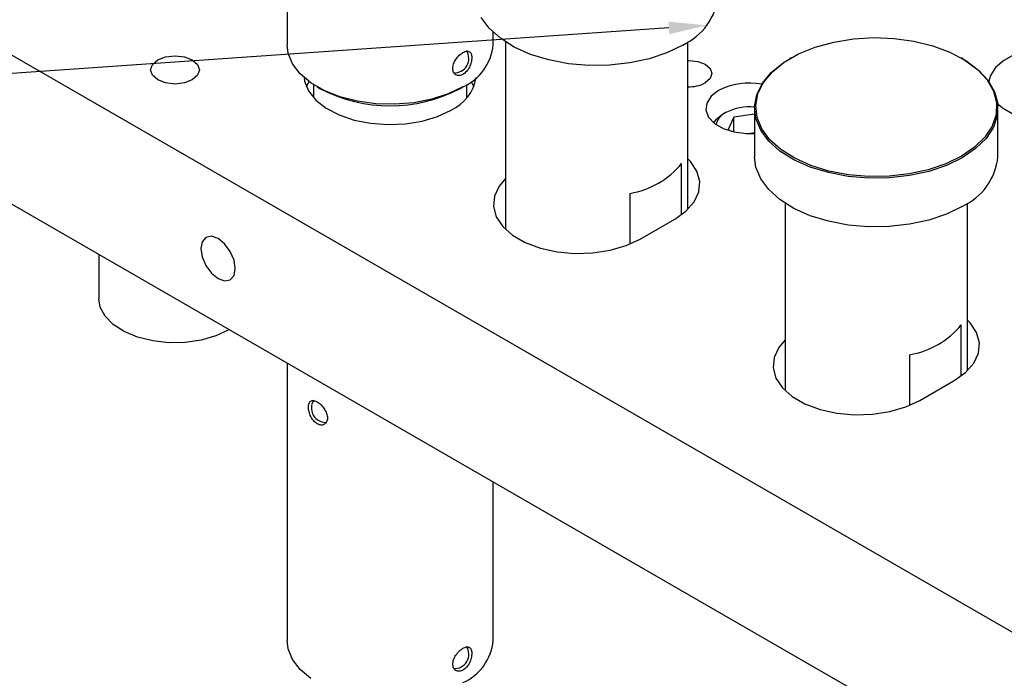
# Model space of a CAD drawing. Header units: inches. Extents: x 1880 to 2363, y -453 to -54.
# Tile 959 of 1056: x 2231.44 to 2235.49, y -428.82 to -426.11. Entities that reach past the tile are written whole.
import ezdxf

# ---------------------------------------------------------------- set-up
doc = ezdxf.new("R2010")
doc.units = ezdxf.units.IN
doc.header["$LTSCALE"] = 0.5
doc.header["$MEASUREMENT"] = 0
for name, color, linetype in [('SID-M-S', 105, 'Continuous'), ('ST1-M-S', 193, 'Continuous'), ('SVE-M-S', 8, 'Continuous')]:
    doc.layers.add(name, color=color, linetype=linetype)

msp = doc.modelspace()

# ---------------------------------------------------------------- linework, layer by layer
at = {"layer": 'SID-M-S'}
msp.add_line((2234.10993, -426.14741), (2229.75489, -426.45002), dxfattribs=at)
msp.add_solid([(2234.10813, -426.12148), (2234.26555, -426.1366), (2234.10813, -426.12148), (2234.11173, -426.17335)], dxfattribs=at)
at = {"layer": 'ST1-M-S', "linetype": 'Continuous', "lineweight": 25}
for p, q in [((2230.36616, -425.65645), (2238.14434, -430.1467)), ((2230.36616, -426.26886), (2238.14434, -430.7591)), ((2231.98804, -426.29758), (2232.00983, -426.27876)), ((2232.00983, -426.27876), (2232.04243, -426.26618)), ((2232.04243, -426.26618), (2232.08089, -426.26177)), ((2232.08089, -426.26177), (2232.11935, -426.26618)), ((2232.11935, -426.26618), (2232.15196, -426.27876)), ((2232.15196, -426.27876), (2232.17374, -426.29758)), ((2234.18831, -426.28105), (2234.19338, -426.28097)), ((2234.19338, -426.28097), (2234.22925, -426.28509)), ((2234.22925, -426.28509), (2234.25967, -426.29682)), ((2234.25967, -426.29682), (2234.27999, -426.31438)), ((2235.48603, -426.28113), (2235.45248, -426.31026)), ((2235.53013, -426.25715), (2235.48603, -426.28113)), ((2231.98039, -426.31979), (2231.98804, -426.29758)), ((2231.98804, -426.34199), (2231.98039, -426.31979)), ((2232.17374, -426.29758), (2232.18139, -426.31979)), ((2232.18139, -426.31979), (2232.17374, -426.34199)), ((2234.27999, -426.31438), (2234.28713, -426.33509)), ((2234.28713, -426.33509), (2234.27999, -426.3558)), ((2235.45248, -426.31026), (2235.43125, -426.34301)), ((2232.00983, -426.36081), (2231.98804, -426.34199)), ((2232.04243, -426.37339), (2232.00983, -426.36081)), ((2232.08089, -426.3778), (2232.04243, -426.37339)), ((2232.11935, -426.37339), (2232.08089, -426.3778)), ((2232.15196, -426.36081), (2232.11935, -426.37339)), ((2232.17374, -426.34199), (2232.15196, -426.36081)), ((2232.61092, -426.35079), (2232.61329, -426.36604)), ((2232.61329, -426.36604), (2232.62949, -426.40635)), ((2234.27999, -426.3558), (2234.25967, -426.37336)), ((2235.43125, -426.34301), (2235.42444, -426.36652)), ((2232.62949, -426.40635), (2232.65943, -426.44396)), ((2234.31394, -426.40469), (2234.28332, -426.4283)), ((2232.65943, -426.44396), (2232.70186, -426.47732)), ((2234.26547, -426.45594), (2234.26182, -426.48536)), ((2234.28332, -426.4283), (2234.26547, -426.45594)), ((2232.70186, -426.47732), (2232.75506, -426.50507)), ((2233.15976, -426.51099), (2233.21533, -426.48483)), ((2234.26182, -426.48536), (2234.27268, -426.51418)), ((2235.46141, -426.45901), (2235.48098, -426.4753)), ((2235.48098, -426.4753), (2235.52382, -426.50003)), ((2232.75506, -426.50507), (2232.81684, -426.52606)), ((2232.81684, -426.52606), (2232.88468, -426.53945)), ((2232.88468, -426.53945), (2232.9558, -426.54468)), ((2233.02729, -426.54154), (2233.09622, -426.53015)), ((2233.09622, -426.53015), (2233.15976, -426.51099)), ((2234.27268, -426.51418), (2234.29717, -426.54006)), ((2232.9558, -426.54468), (2233.02729, -426.54154)), ((2234.29717, -426.54006), (2234.33329, -426.56092)), ((2234.33329, -426.56092), (2234.37813, -426.57505)), ((2234.37813, -426.57505), (2234.42806, -426.58132)), ((2234.42806, -426.58132), (2234.46201, -426.58087)), ((2234.19899, -426.69657), (2234.18831, -426.68536)), ((2234.22547, -426.7364), (2234.19899, -426.69657)), ((2234.23703, -426.77854), (2234.22547, -426.7364)), ((2233.43831, -426.767), (2233.41257, -426.79773)), ((2234.23316, -426.82114), (2234.23703, -426.77854)), ((2233.41257, -426.79773), (2233.39345, -426.83894)), ((2234.21404, -426.86235), (2234.23316, -426.82114)), ((2233.39345, -426.83894), (2233.38958, -426.88154)), ((2234.18049, -426.90036), (2234.21404, -426.86235)), ((2233.38958, -426.88154), (2233.40114, -426.92368)), ((2234.13398, -426.93352), (2234.18049, -426.90036)), ((2233.40114, -426.92368), (2233.42762, -426.96351)), ((2233.99256, -427.01516), (2234.13398, -426.93352)), ((2233.42762, -426.96351), (2233.46787, -426.99929)), ((2232.20742, -427.00839), (2232.19202, -427.02612)), ((2232.23048, -427.00391), (2232.20742, -427.00839)), ((2232.25767, -427.01337), (2232.23048, -427.00391)), ((2232.28487, -427.03531), (2232.25767, -427.01337)), ((2233.46787, -426.99929), (2233.52013, -427.02945)), ((2233.93513, -427.04201), (2233.99256, -427.01516)), ((2232.19202, -427.02612), (2232.18661, -427.0544)), ((2232.18661, -427.0544), (2232.19202, -427.08893)), ((2232.30792, -427.06641), (2232.28487, -427.03531)), ((2233.52013, -427.02945), (2233.58211, -427.05269)), ((2233.58211, -427.05269), (2233.6511, -427.06798)), ((2233.79789, -427.07242), (2233.86928, -427.06138)), ((2233.86928, -427.06138), (2233.93513, -427.04201)), ((2232.19202, -427.08893), (2232.20742, -427.12445)), ((2232.32333, -427.10193), (2232.30792, -427.06641)), ((2232.32874, -427.13645), (2232.32333, -427.10193)), ((2233.6511, -427.06798), (2233.72409, -427.07465)), ((2233.72409, -427.07465), (2233.79789, -427.07242)), ((2232.20742, -427.12445), (2232.23048, -427.15555)), ((2232.32333, -427.16473), (2232.32874, -427.13645)), ((2232.23048, -427.15555), (2232.25767, -427.17749)), ((2232.25767, -427.17749), (2232.28487, -427.18694)), ((2232.28487, -427.18694), (2232.30792, -427.18246)), ((2232.30792, -427.18246), (2232.32333, -427.16473)), ((2235.34804, -427.3599), (2235.33735, -427.34869)), ((2235.37452, -427.39973), (2235.34804, -427.3599)), ((2235.38608, -427.44187), (2235.37452, -427.39973)), ((2234.56162, -427.46106), (2234.5425, -427.50227)), ((2234.58735, -427.43033), (2234.56162, -427.46106)), ((2235.38221, -427.48448), (2235.38608, -427.44187)), ((2234.5425, -427.50227), (2234.53863, -427.54487)), ((2235.36309, -427.52568), (2235.38221, -427.48448)), ((2234.53863, -427.54487), (2234.55019, -427.58701)), ((2235.32954, -427.5637), (2235.36309, -427.52568)), ((2234.55019, -427.58701), (2234.57667, -427.62684)), ((2235.28303, -427.59685), (2235.32954, -427.5637)), ((2234.57667, -427.62684), (2234.61692, -427.66262)), ((2235.14161, -427.67849), (2235.28303, -427.59685)), ((2234.61692, -427.66262), (2234.66918, -427.69279)), ((2234.66918, -427.69279), (2234.73116, -427.71602)), ((2235.01833, -427.72471), (2235.08417, -427.70534)), ((2235.08417, -427.70534), (2235.14161, -427.67849)), ((2234.73116, -427.71602), (2234.80015, -427.73131)), ((2234.80015, -427.73131), (2234.87314, -427.73798)), ((2234.87314, -427.73798), (2234.94694, -427.73575)), ((2234.94694, -427.73575), (2235.01833, -427.72471))]:
    msp.add_line(p, q, dxfattribs=at)
for centre, radius, start, end in [((2233.13979, -426.31979), 0.18151, 294.592, 350.16814), ((2234.19431, -426.24696), 0.1423, 267.58332, 297.34321), ((2234.44104, -426.6518), 0.27788, 79.40533, 117.21896)]:
    msp.add_arc(centre, radius, start, end, dxfattribs=at)
at = {"layer": 'SVE-M-S', "linetype": 'Continuous', "lineweight": 25}
for p, q in [((2232.54155, -424.89871), (2232.54155, -426.21675)), ((2233.37172, -426.14889), (2233.33844, -426.10386)), ((2233.41771, -426.19002), (2233.37172, -426.14889)), ((2233.38801, -426.21675), (2233.38801, -426.16527)), ((2233.47508, -426.22608), (2233.41771, -426.19002)), ((2233.43831, -426.20442), (2233.43831, -426.97472)), ((2234.18831, -426.89308), (2234.18831, -426.20442)), ((2234.71183, -426.22624), (2234.78758, -426.20534)), ((2234.78758, -426.20534), (2234.86836, -426.19214)), ((2234.86836, -426.19214), (2234.95185, -426.187)), ((2234.95185, -426.187), (2235.03564, -426.19009)), ((2235.03564, -426.19009), (2235.11732, -426.2013)), ((2235.11732, -426.2013), (2235.19454, -426.22032)), ((2232.54561, -426.2505), (2232.54155, -426.21675)), ((2232.56349, -426.29439), (2232.54561, -426.2505)), ((2233.54217, -426.25602), (2233.47508, -426.22608)), ((2233.61707, -426.27898), (2233.54217, -426.25602)), ((2234.10202, -426.24916), (2234.02888, -426.27394)), ((2234.16686, -426.2176), (2234.10202, -426.24916)), ((2234.58391, -426.2885), (2234.64328, -426.25423)), ((2234.64328, -426.25423), (2234.71183, -426.22624)), ((2235.19454, -426.22032), (2235.26508, -426.24661)), ((2235.26508, -426.24661), (2235.32691, -426.27939)), ((2232.59504, -426.33564), (2232.56349, -426.29439)), ((2233.69762, -426.29431), (2233.61707, -426.27898)), ((2233.78149, -426.30156), (2233.69762, -426.29431)), ((2233.94954, -426.29122), (2233.86627, -426.30052)), ((2234.02888, -426.27394), (2233.94954, -426.29122)), ((2234.53112, -426.33069), (2234.58009, -426.29072)), ((2234.53543, -426.32807), (2234.58391, -426.2885)), ((2234.58009, -426.29072), (2234.60874, -426.27271)), ((2234.61228, -426.27067), (2234.60874, -426.27271)), ((2235.31597, -426.27271), (2235.31243, -426.27067)), ((2235.31597, -426.27271), (2235.33059, -426.28152)), ((2235.32691, -426.27939), (2235.37826, -426.31774)), ((2235.33059, -426.28152), (2235.38246, -426.32026)), ((2232.63917, -426.37284), (2232.59504, -426.33564)), ((2233.86627, -426.30052), (2233.78149, -426.30156)), ((2234.49456, -426.37486), (2234.53112, -426.33069)), ((2234.49924, -426.3718), (2234.53543, -426.32807)), ((2235.37826, -426.31774), (2235.41764, -426.36055)), ((2235.38246, -426.32026), (2235.42224, -426.3635)), ((2232.62412, -426.38197), (2232.63212, -426.3678)), ((2232.6944, -426.40472), (2232.63917, -426.37284)), ((2233.29743, -426.3678), (2233.30878, -426.38922)), ((2234.47145, -426.42197), (2234.49456, -426.37486)), ((2234.47636, -426.41844), (2234.49924, -426.3718)), ((2235.41764, -426.36055), (2235.44392, -426.40658)), ((2235.42224, -426.3635), (2235.44879, -426.40999)), ((2232.62077, -426.38922), (2232.62412, -426.38197)), ((2232.64982, -426.37995), (2232.64982, -426.4339)), ((2232.66546, -426.38949), (2232.67938, -426.39752)), ((2232.75883, -426.4302), (2232.6944, -426.40472)), ((2233.20396, -426.41832), (2233.13573, -426.44026)), ((2233.26405, -426.38951), (2233.20396, -426.41832)), ((2233.25017, -426.39752), (2233.26409, -426.38949)), ((2233.27974, -426.4339), (2233.27974, -426.37995)), ((2234.46747, -426.46663), (2234.47636, -426.41844)), ((2235.44392, -426.40658), (2235.45635, -426.45451)), ((2235.44879, -426.40999), (2235.46134, -426.45841)), ((2232.83028, -426.44841), (2232.75883, -426.4302)), ((2232.90631, -426.45873), (2232.83028, -426.44841)), ((2232.98432, -426.46081), (2232.90631, -426.45873)), ((2233.06168, -426.45458), (2232.98432, -426.46081)), ((2233.13573, -426.44026), (2233.06168, -426.45458)), ((2234.46247, -426.47065), (2234.47145, -426.42197)), ((2235.45635, -426.45451), (2235.45457, -426.50297)), ((2235.46134, -426.45841), (2235.45954, -426.50736)), ((2234.34397, -426.49554), (2234.33054, -426.5033)), ((2234.46235, -426.47678), (2234.46235, -426.67683)), ((2234.46786, -426.51951), (2234.46247, -426.47065)), ((2234.47281, -426.515), (2234.46747, -426.46663)), ((2235.46235, -426.67683), (2235.46235, -426.47678)), ((2234.30294, -426.52489), (2234.29362, -426.53723)), ((2234.33055, -426.50329), (2234.30294, -426.52489)), ((2234.37707, -426.51463), (2234.35373, -426.56493)), ((2234.46235, -426.50144), (2234.37707, -426.51463)), ((2234.37707, -426.57482), (2234.37707, -426.51463)), ((2234.48749, -426.56714), (2234.46786, -426.51951)), ((2234.49224, -426.56215), (2234.47281, -426.515)), ((2235.45457, -426.50297), (2235.43863, -426.55055)), ((2235.45954, -426.50736), (2235.44344, -426.55542)), ((2234.35373, -426.56493), (2234.36641, -426.57225)), ((2234.46235, -426.57901), (2234.44595, -426.58155)), ((2234.52077, -426.61217), (2234.48749, -426.56714)), ((2234.52519, -426.60673), (2234.49224, -426.56215)), ((2235.43863, -426.55055), (2235.40898, -426.5959)), ((2235.44344, -426.55542), (2235.41349, -426.60123)), ((2234.56676, -426.6533), (2234.52077, -426.61217)), ((2234.57071, -426.64745), (2234.52519, -426.60673)), ((2235.40898, -426.5959), (2235.36649, -426.6377)), ((2235.41349, -426.60123), (2235.37057, -426.64345)), ((2234.62412, -426.68936), (2234.56676, -426.6533)), ((2234.62751, -426.68315), (2234.57071, -426.64745)), ((2235.36649, -426.6377), (2235.31237, -426.67476)), ((2235.37057, -426.64345), (2235.31591, -426.68088)), ((2234.46786, -426.71956), (2234.46235, -426.67683)), ((2234.69122, -426.7193), (2234.62412, -426.68936)), ((2234.69393, -426.71279), (2234.62751, -426.68315)), ((2235.31237, -426.67476), (2235.24818, -426.706)), ((2235.31591, -426.68088), (2235.25107, -426.71244)), ((2234.16235, -426.91503), (2234.16235, -426.70505)), ((2234.48749, -426.76719), (2234.46786, -426.71956)), ((2234.76612, -426.74226), (2234.69122, -426.7193)), ((2234.76808, -426.73553), (2234.69393, -426.71279)), ((2234.84782, -426.7507), (2234.76808, -426.73553)), ((2235.17577, -426.73053), (2235.09722, -426.74764)), ((2235.17793, -426.73722), (2235.09859, -426.7545)), ((2235.24818, -426.706), (2235.17577, -426.73053)), ((2235.25107, -426.71244), (2235.17793, -426.73722)), ((2234.52077, -426.81222), (2234.48749, -426.76719)), ((2234.84666, -426.75759), (2234.76612, -426.74226)), ((2234.93054, -426.76484), (2234.84666, -426.75759)), ((2234.93085, -426.75787), (2234.84782, -426.7507)), ((2235.01532, -426.7638), (2234.93054, -426.76484)), ((2235.01479, -426.75685), (2234.93085, -426.75787)), ((2235.09722, -426.74764), (2235.01479, -426.75685)), ((2235.09859, -426.7545), (2235.01532, -426.7638)), ((2234.56676, -426.85336), (2234.52077, -426.81222)), ((2233.9504, -426.8274), (2233.9504, -427.03595)), ((2234.62412, -426.88941), (2234.56676, -426.85336)), ((2234.58735, -426.86775), (2234.58735, -427.63806)), ((2234.69122, -426.91935), (2234.62412, -426.88941)), ((2235.31591, -426.88093), (2235.25107, -426.91249)), ((2235.33735, -427.55642), (2235.33735, -426.86775)), ((2234.76612, -426.94232), (2234.69122, -426.91935)), ((2234.84666, -426.95764), (2234.76612, -426.94232)), ((2235.17793, -426.93727), (2235.09859, -426.95455)), ((2235.25107, -426.91249), (2235.17793, -426.93727)), ((2234.93054, -426.96489), (2234.84666, -426.95764)), ((2235.01532, -426.96385), (2234.93054, -426.96489)), ((2235.09859, -426.95455), (2235.01532, -426.96385)), ((2231.76839, -427.07835), (2231.76839, -427.26166)), ((2231.77399, -427.29566), (2231.76839, -427.26166)), ((2231.79383, -427.33295), (2231.77399, -427.29566)), ((2231.82709, -427.36691), (2231.79383, -427.33295)), ((2231.87221, -427.39595), (2231.82709, -427.36691)), ((2232.30187, -427.38923), (2232.2492, -427.41367)), ((2235.3114, -427.57836), (2235.3114, -427.36838)), ((2231.92709, -427.41871), (2231.87221, -427.39595)), ((2231.98917, -427.43412), (2231.92709, -427.41871)), ((2232.2492, -427.41367), (2232.18866, -427.431)), ((2232.05553, -427.44147), (2231.98917, -427.43412)), ((2232.12308, -427.44042), (2232.05553, -427.44147)), ((2232.18866, -427.431), (2232.12308, -427.44042)), ((2235.09945, -427.49073), (2235.09945, -427.69928)), ((2232.54155, -427.52468), (2232.54155, -428.66637)), ((2233.38801, -428.66637), (2233.38801, -428.01333)), ((2232.54561, -428.70013), (2232.54155, -428.66637)), ((2232.56349, -428.74402), (2232.54561, -428.70013)), ((2232.59504, -428.78526), (2232.56349, -428.74402)), ((2232.63917, -428.82246), (2232.59504, -428.78526))]:
    msp.add_line(p, q, dxfattribs=at)
for centre, radius, start, end in [((2234.06235, -425.98803), 0.25224, 294.47562, 354.20424), ((2233.22925, -426.27298), 0.05906, 266.42327, 33.56852), ((2233.17827, -426.19711), 0.21066, 294.02892, 354.65094), ((2232.96478, -425.85372), 0.61415, 242.3089, 297.68572), ((2234.37124, -426.55801), 0.06816, 113.56553, 169.17798), ((2234.43976, -426.67962), 0.20751, 83.73804, 117.48444), ((2235.2114, -426.65136), 0.25224, 294.47562, 354.20424), ((2233.89434, -426.48554), 0.34643, 279.31311, 320.68151), ((2235.04339, -427.14887), 0.34643, 279.31311, 320.68151), ((2232.70031, -427.70997), 0.05906, 146.5315, 180), ((2232.70031, -427.70997), 0.05906, 180, 273.64816), ((2233.17827, -428.64673), 0.21066, 294.02892, 354.65094), ((2233.22925, -428.72261), 0.05906, 266.42327, 33.56852)]:
    msp.add_arc(centre, radius, start, end, dxfattribs=at)
for points, knots in [([(2233.26405, -426.24807), (2233.25886, -426.25164), (2233.24849, -426.2588), (2233.23449, -426.27608), (2233.22484, -426.29536), (2233.22137, -426.3146), (2233.22483, -426.33076), (2233.23449, -426.3413), (2233.24843, -426.34441), (2233.26416, -426.33935), (2233.27907, -426.32675), (2233.29103, -426.3087), (2233.2987, -426.28817), (2233.30135, -426.26848), (2233.29873, -426.25276), (2233.29107, -426.24346), (2233.27915, -426.24111), (2233.26909, -426.24574), (2233.26405, -426.24807)], [0, 0, 0, 0, 0.062486, 0.1249819, 0.1874706, 0.2499488, 0.3124372, 0.3749358, 0.4374251, 0.4999039, 0.5623916, 0.6248896, 0.6873781, 0.7498573, 0.8123459, 0.8748441, 0.9373155, 1, 1, 1, 1]), ([(2232.62908, -427.70608), (2232.62959, -427.71236), (2232.63061, -427.72493), (2232.63857, -427.74569), (2232.65044, -427.76369), (2232.66537, -427.77631), (2232.68109, -427.78139), (2232.69504, -427.7783), (2232.70471, -427.76777), (2232.70819, -427.75162), (2232.70473, -427.73241), (2232.69508, -427.71303), (2232.68113, -427.69611), (2232.66541, -427.68398), (2232.65048, -427.67839), (2232.6386, -427.68038), (2232.63061, -427.68952), (2232.62959, -427.70056), (2232.62908, -427.70608)], [0, 0, 0, 0, 0.0624859, 0.124982, 0.1874706, 0.2499489, 0.3124372, 0.3749358, 0.4374251, 0.4999038, 0.5623915, 0.6248896, 0.687378, 0.7498574, 0.812346, 0.8748441, 0.9373156, 1, 1, 1, 1]), ([(2233.26405, -428.69769), (2233.25886, -428.70127), (2233.24849, -428.70843), (2233.23449, -428.72571), (2233.22484, -428.74499), (2233.22137, -428.76422), (2233.22483, -428.78038), (2233.23449, -428.79092), (2233.24843, -428.79403), (2233.26416, -428.78897), (2233.27907, -428.77637), (2233.29103, -428.75832), (2233.2987, -428.73779), (2233.30135, -428.7181), (2233.29873, -428.70238), (2233.29107, -428.69308), (2233.27915, -428.69073), (2233.26909, -428.69537), (2233.26405, -428.69769)], [0, 0, 0, 0, 0.062486, 0.1249819, 0.1874706, 0.2499488, 0.3124372, 0.3749358, 0.4374251, 0.4999039, 0.5623916, 0.6248896, 0.6873781, 0.7498573, 0.8123459, 0.8748441, 0.9373155, 1, 1, 1, 1])]:
    msp.add_open_spline(points, degree=3, knots=knots, dxfattribs=at)

doc.saveas('drawing.dxf')
